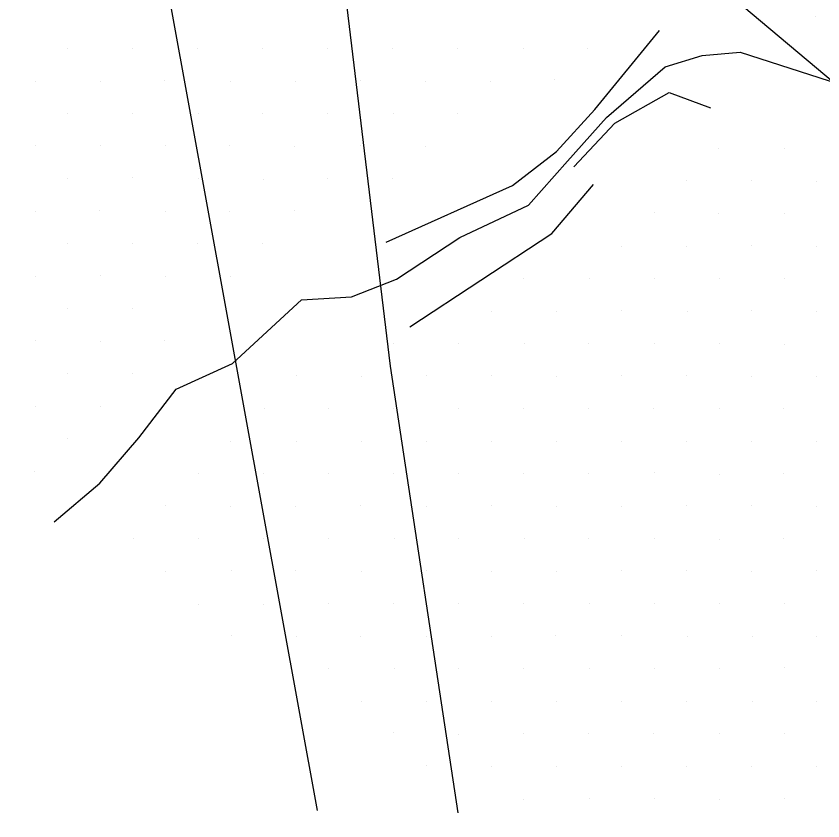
# Model space of a CAD drawing. Extents: x 1602514 to 1609837, y 863887 to 871157.
# Drawn here: x 1605612.3 to 1605875.4, y 865513.2 to 865775.6 of the extents above; entities that cross this region are included whole.
import ezdxf

# ---------------------------------------------------------------- set-up
doc = ezdxf.new("R2010")
doc.units = 0
for name, color, linetype in [('Survey-Flow line', 7, 'Continuous'), ('Survey-Ridge Lines', 7, 'Continuous'), ('Survey-Spot dirt', 7, 'Continuous'), ('Survey-Vegetation trees', 7, 'Continuous')]:
    doc.layers.add(name, color=color, linetype=linetype)

msp = doc.modelspace()

# ---------------------------------------------------------------- linework, layer by layer
at = {"layer": 'Survey-Flow line'}
msp.add_lwpolyline([(1605624.68, 865610.76), (1605639.6, 865623.32), (1605652.31, 865638.15), (1605664.55, 865653.95), (1605682.84, 865662.34), (1605705.38, 865683.15), (1605721.7, 865684.07), (1605736.36, 865689.81), (1605757.03, 865703.41), (1605779.45, 865713.99), (1605792.15, 865728.27), (1605804.85, 865742.55), (1605824.03, 865759.07), (1605836.06, 865762.73), (1605848.49, 865763.84), (1605900.04, 865747.19)], dxfattribs=at)
msp.add_lwpolyline([(1605624.68, 865610.76), (1605639.6, 865623.32), (1605652.31, 865638.15), (1605664.55, 865653.95), (1605682.84, 865662.34), (1605705.38, 865683.15), (1605721.7, 865684.07), (1605736.36, 865689.81), (1605757.03, 865703.41), (1605779.45, 865713.99), (1605792.15, 865728.27), (1605804.85, 865742.55), (1605824.03, 865759.07), (1605836.06, 865762.73), (1605848.49, 865763.84), (1605900.04, 865747.19)], dxfattribs=at)
at = {"layer": 'Survey-Ridge Lines'}
for points in [[(1605733.02, 865701.89), (1605774.23, 865720.37), (1605788.52, 865731.51), (1605801, 865745.15), (1605822.18, 865770.93)], [(1605733.02, 865701.89), (1605774.23, 865720.37), (1605788.52, 865731.51), (1605801, 865745.15), (1605822.18, 865770.93)], [(1605794.21, 865726.43), (1605807.59, 865740.7), (1605825.34, 865750.7), (1605838.75, 865745.71)], [(1605794.21, 865726.43), (1605807.59, 865740.7), (1605825.34, 865750.7), (1605838.75, 865745.71)], [(1605740.67, 865674.25), (1605787.01, 865704.75), (1605800.62, 865720.7)], [(1605740.67, 865674.25), (1605787.01, 865704.75), (1605800.62, 865720.7)]]:
    msp.add_lwpolyline(points, dxfattribs=at)
at = {"layer": 'Survey-Spot dirt'}
for p, q in [((1605872.9, 865775.6), (1605872.9, 865775.6)), ((1605872.9, 865775.6), (1605872.9, 865775.6)), ((1605629.02, 865765.01), (1605629.02, 865765.01)), ((1605629.02, 865765.01), (1605629.02, 865765.01)), ((1605650.27, 865765.16), (1605650.27, 865765.16)), ((1605650.27, 865765.16), (1605650.27, 865765.16)), ((1605671.37, 865765.17), (1605671.37, 865765.17)), ((1605671.37, 865765.17), (1605671.37, 865765.17)), ((1605692.7, 865765.11), (1605692.7, 865765.11)), ((1605692.7, 865765.11), (1605692.7, 865765.11)), ((1605714, 865765.01), (1605714, 865765.01)), ((1605714, 865765.01), (1605714, 865765.01)), ((1605735.18, 865764.97), (1605735.18, 865764.97)), ((1605735.18, 865764.97), (1605735.18, 865764.97)), ((1605756.37, 865765.05), (1605756.37, 865765.05)), ((1605756.37, 865765.05), (1605756.37, 865765.05)), ((1605777.67, 865765.03), (1605777.67, 865765.03)), ((1605777.67, 865765.03), (1605777.67, 865765.03)), ((1605798.8, 865765.06), (1605798.8, 865765.06)), ((1605798.8, 865765.06), (1605798.8, 865765.06)), ((1605618.67, 865754.25), (1605618.67, 865754.25)), ((1605618.67, 865754.25), (1605618.67, 865754.25)), ((1605639.69, 865754.32), (1605639.69, 865754.32)), ((1605639.69, 865754.32), (1605639.69, 865754.32)), ((1605660.83, 865754.53), (1605660.83, 865754.53)), ((1605660.83, 865754.53), (1605660.83, 865754.53)), ((1605682.1, 865754.37), (1605682.1, 865754.37)), ((1605682.1, 865754.37), (1605682.1, 865754.37)), ((1605703.32, 865754.43), (1605703.32, 865754.43)), ((1605703.32, 865754.43), (1605703.32, 865754.43)), ((1605724.5, 865754.57), (1605724.5, 865754.57)), ((1605724.5, 865754.57), (1605724.5, 865754.57)), ((1605745.79, 865754.44), (1605745.79, 865754.44)), ((1605745.79, 865754.44), (1605745.79, 865754.44)), ((1605766.88, 865754.43), (1605766.88, 865754.43)), ((1605766.88, 865754.43), (1605766.88, 865754.43)), ((1605788.04, 865754.81), (1605788.04, 865754.81)), ((1605788.04, 865754.81), (1605788.04, 865754.81)), ((1605629.23, 865743.83), (1605629.23, 865743.83)), ((1605629.23, 865743.83), (1605629.23, 865743.83)), ((1605650.23, 865743.9), (1605650.23, 865743.9)), ((1605650.23, 865743.9), (1605650.23, 865743.9)), ((1605671.71, 865743.77), (1605671.71, 865743.77)), ((1605671.71, 865743.77), (1605671.71, 865743.77)), ((1605692.81, 865743.87), (1605692.81, 865743.87)), ((1605692.81, 865743.87), (1605692.81, 865743.87)), ((1605713.94, 865743.91), (1605713.94, 865743.91)), ((1605713.94, 865743.91), (1605713.94, 865743.91)), ((1605735.37, 865743.72), (1605735.37, 865743.72)), ((1605735.37, 865743.72), (1605735.37, 865743.72)), ((1605756.38, 865743.81), (1605756.38, 865743.81)), ((1605756.38, 865743.81), (1605756.38, 865743.81)), ((1605618.49, 865733.31), (1605618.49, 865733.31)), ((1605618.49, 865733.31), (1605618.49, 865733.31)), ((1605639.7, 865733.33), (1605639.7, 865733.33)), ((1605639.7, 865733.33), (1605639.7, 865733.33)), ((1605660.9, 865733.27), (1605660.9, 865733.27)), ((1605660.9, 865733.27), (1605660.9, 865733.27)), ((1605682.06, 865733.31), (1605682.06, 865733.31)), ((1605682.06, 865733.31), (1605682.06, 865733.31)), ((1605703.26, 865733.25), (1605703.26, 865733.25)), ((1605703.26, 865733.25), (1605703.26, 865733.25)), ((1605724.78, 865733.29), (1605724.78, 865733.29)), ((1605724.78, 865733.29), (1605724.78, 865733.29)), ((1605745.72, 865733.24), (1605745.72, 865733.24)), ((1605745.72, 865733.24), (1605745.72, 865733.24)), ((1605841.53, 865732.5), (1605841.53, 865732.5)), ((1605841.53, 865732.5), (1605841.53, 865732.5)), ((1605862.84, 865732.47), (1605862.84, 865732.47)), ((1605862.84, 865732.47), (1605862.84, 865732.47)), ((1605629.06, 865722.57), (1605629.06, 865722.57)), ((1605629.06, 865722.57), (1605629.06, 865722.57)), ((1605650.36, 865722.93), (1605650.36, 865722.93)), ((1605650.36, 865722.93), (1605650.36, 865722.93)), ((1605671.64, 865722.7), (1605671.64, 865722.7)), ((1605671.64, 865722.7), (1605671.64, 865722.7)), ((1605692.91, 865722.49), (1605692.91, 865722.49)), ((1605692.91, 865722.49), (1605692.91, 865722.49)), ((1605713.98, 865722.63), (1605713.98, 865722.63)), ((1605713.98, 865722.63), (1605713.98, 865722.63)), ((1605735.21, 865722.59), (1605735.21, 865722.59)), ((1605735.21, 865722.59), (1605735.21, 865722.59)), ((1605830.98, 865721.88), (1605830.98, 865721.88)), ((1605830.98, 865721.88), (1605830.98, 865721.88)), ((1605852.23, 865721.92), (1605852.23, 865721.92)), ((1605852.23, 865721.92), (1605852.23, 865721.92)), ((1605873.44, 865721.79), (1605873.44, 865721.79)), ((1605873.44, 865721.79), (1605873.44, 865721.79)), ((1605618.49, 865712.06), (1605618.49, 865712.06)), ((1605618.49, 865712.06), (1605618.49, 865712.06)), ((1605639.58, 865712.18), (1605639.58, 865712.18)), ((1605639.58, 865712.18), (1605639.58, 865712.18)), ((1605660.98, 865711.99), (1605660.98, 865711.99)), ((1605660.98, 865711.99), (1605660.98, 865711.99)), ((1605682.05, 865711.96), (1605682.05, 865711.96)), ((1605682.05, 865711.96), (1605682.05, 865711.96)), ((1605703.25, 865712.19), (1605703.25, 865712.19)), ((1605703.25, 865712.19), (1605703.25, 865712.19)), ((1605820.61, 865711.55), (1605820.61, 865711.55)), ((1605820.61, 865711.55), (1605820.61, 865711.55)), ((1605841.52, 865711.3), (1605841.52, 865711.3)), ((1605841.52, 865711.3), (1605841.52, 865711.3)), ((1605862.83, 865711.39), (1605862.83, 865711.39)), ((1605862.83, 865711.39), (1605862.83, 865711.39)), ((1605628.98, 865701.52), (1605628.98, 865701.52)), ((1605628.98, 865701.52), (1605628.98, 865701.52)), ((1605650.29, 865701.44), (1605650.29, 865701.44)), ((1605650.29, 865701.44), (1605650.29, 865701.44)), ((1605671.52, 865701.53), (1605671.52, 865701.53)), ((1605671.52, 865701.53), (1605671.52, 865701.53)), ((1605692.69, 865701.58), (1605692.69, 865701.58)), ((1605692.69, 865701.58), (1605692.69, 865701.58)), ((1605809.83, 865700.65), (1605809.83, 865700.65)), ((1605809.83, 865700.65), (1605809.83, 865700.65)), ((1605831.06, 865700.65), (1605831.06, 865700.65)), ((1605831.06, 865700.65), (1605831.06, 865700.65)), ((1605852.28, 865700.67), (1605852.28, 865700.67)), ((1605852.28, 865700.67), (1605852.28, 865700.67)), ((1605873.37, 865700.61), (1605873.37, 865700.61)), ((1605873.37, 865700.61), (1605873.37, 865700.61)), ((1605618.52, 865690.86), (1605618.52, 865690.86)), ((1605618.52, 865690.86), (1605618.52, 865690.86)), ((1605639.79, 865690.94), (1605639.79, 865690.94)), ((1605639.79, 865690.94), (1605639.79, 865690.94)), ((1605660.9, 865690.84), (1605660.9, 865690.84)), ((1605660.9, 865690.84), (1605660.9, 865690.84)), ((1605682.23, 865690.72), (1605682.23, 865690.72)), ((1605682.23, 865690.72), (1605682.23, 865690.72)), ((1605777.94, 865690.11), (1605777.94, 865690.11)), ((1605777.94, 865690.11), (1605777.94, 865690.11)), ((1605799.18, 865690.22), (1605799.18, 865690.22)), ((1605799.18, 865690.22), (1605799.18, 865690.22)), ((1605820.39, 865690.08), (1605820.39, 865690.08)), ((1605820.39, 865690.08), (1605820.39, 865690.08)), ((1605841.6, 865689.91), (1605841.6, 865689.91)), ((1605841.6, 865689.91), (1605841.6, 865689.91)), ((1605862.77, 865690.05), (1605862.77, 865690.05)), ((1605862.77, 865690.05), (1605862.77, 865690.05)), ((1605629.23, 865680.23), (1605629.23, 865680.23)), ((1605629.23, 865680.23), (1605629.23, 865680.23)), ((1605650.4, 865680.3), (1605650.4, 865680.3)), ((1605650.4, 865680.3), (1605650.4, 865680.3)), ((1605767.29, 865679.41), (1605767.29, 865679.41)), ((1605767.29, 865679.41), (1605767.29, 865679.41)), ((1605788.53, 865679.46), (1605788.53, 865679.46)), ((1605788.53, 865679.46), (1605788.53, 865679.46)), ((1605809.65, 865679.54), (1605809.65, 865679.54)), ((1605809.65, 865679.54), (1605809.65, 865679.54)), ((1605831.12, 865679.42), (1605831.12, 865679.42)), ((1605831.12, 865679.42), (1605831.12, 865679.42)), ((1605852.21, 865679.5), (1605852.21, 865679.5)), ((1605852.21, 865679.5), (1605852.21, 865679.5)), ((1605873.36, 865679.34), (1605873.36, 865679.34)), ((1605873.36, 865679.34), (1605873.36, 865679.34)), ((1605618.48, 865669.71), (1605618.48, 865669.71)), ((1605618.48, 865669.71), (1605618.48, 865669.71)), ((1605639.77, 865669.68), (1605639.77, 865669.68)), ((1605639.77, 865669.68), (1605639.77, 865669.68)), ((1605660.81, 865669.97), (1605660.81, 865669.97)), ((1605660.81, 865669.97), (1605660.81, 865669.97)), ((1605735.54, 865668.91), (1605735.54, 865668.91)), ((1605735.54, 865668.91), (1605735.54, 865668.91)), ((1605756.74, 865668.83), (1605756.74, 865668.83)), ((1605756.74, 865668.83), (1605756.74, 865668.83)), ((1605778.02, 865668.78), (1605778.02, 865668.78)), ((1605778.02, 865668.78), (1605778.02, 865668.78)), ((1605799.03, 865668.95), (1605799.03, 865668.95)), ((1605799.03, 865668.95), (1605799.03, 865668.95)), ((1605820.4, 865668.83), (1605820.4, 865668.83)), ((1605820.4, 865668.83), (1605820.4, 865668.83)), ((1605841.56, 865668.87), (1605841.56, 865668.87)), ((1605841.56, 865668.87), (1605841.56, 865668.87)), ((1605862.79, 865668.61), (1605862.79, 865668.61)), ((1605862.79, 865668.61), (1605862.79, 865668.61)), ((1605629.15, 865659.02), (1605629.15, 865659.02)), ((1605629.15, 865659.02), (1605629.15, 865659.02)), ((1605650.35, 865658.96), (1605650.35, 865658.96)), ((1605650.35, 865658.96), (1605650.35, 865658.96)), ((1605703.63, 865658.35), (1605703.63, 865658.35)), ((1605703.63, 865658.35), (1605703.63, 865658.35)), ((1605724.95, 865658.11), (1605724.95, 865658.11)), ((1605724.95, 865658.11), (1605724.95, 865658.11)), ((1605746.17, 865658.33), (1605746.17, 865658.33)), ((1605746.17, 865658.33), (1605746.17, 865658.33)), ((1605767.36, 865658.56), (1605767.36, 865658.56)), ((1605767.36, 865658.56), (1605767.36, 865658.56)), ((1605788.5, 865658.18), (1605788.5, 865658.18)), ((1605788.5, 865658.18), (1605788.5, 865658.18)), ((1605809.82, 865658.38), (1605809.82, 865658.38)), ((1605809.82, 865658.38), (1605809.82, 865658.38)), ((1605830.86, 865658.27), (1605830.86, 865658.27)), ((1605830.86, 865658.27), (1605830.86, 865658.27)), ((1605852.19, 865658.26), (1605852.19, 865658.26)), ((1605852.19, 865658.26), (1605852.19, 865658.26)), ((1605873.49, 865658.11), (1605873.49, 865658.11)), ((1605873.49, 865658.11), (1605873.49, 865658.11)), ((1605618.58, 865648.41), (1605618.58, 865648.41)), ((1605618.58, 865648.41), (1605618.58, 865648.41)), ((1605639.68, 865648.45), (1605639.68, 865648.45)), ((1605639.68, 865648.45), (1605639.68, 865648.45)), ((1605693.16, 865647.56), (1605693.16, 865647.56)), ((1605693.16, 865647.56), (1605693.16, 865647.56)), ((1605714.33, 865647.64), (1605714.33, 865647.64)), ((1605714.33, 865647.64), (1605714.33, 865647.64)), ((1605735.49, 865647.66), (1605735.49, 865647.66)), ((1605735.49, 865647.66), (1605735.49, 865647.66)), ((1605756.73, 865647.62), (1605756.73, 865647.62)), ((1605756.73, 865647.62), (1605756.73, 865647.62)), ((1605777.87, 865647.52), (1605777.87, 865647.52)), ((1605777.87, 865647.52), (1605777.87, 865647.52)), ((1605799.06, 865647.68), (1605799.06, 865647.68)), ((1605799.06, 865647.68), (1605799.06, 865647.68)), ((1605820.32, 865647.63), (1605820.32, 865647.63)), ((1605820.32, 865647.63), (1605820.32, 865647.63)), ((1605841.64, 865647.64), (1605841.64, 865647.64)), ((1605841.64, 865647.64), (1605841.64, 865647.64)), ((1605862.74, 865647.63), (1605862.74, 865647.63)), ((1605862.74, 865647.63), (1605862.74, 865647.63)), ((1605629.17, 865637.79), (1605629.17, 865637.79)), ((1605629.17, 865637.79), (1605629.17, 865637.79)), ((1605682.39, 865636.97), (1605682.39, 865636.97)), ((1605682.39, 865636.97), (1605682.39, 865636.97)), ((1605703.7, 865637.01), (1605703.7, 865637.01)), ((1605703.7, 865637.01), (1605703.7, 865637.01)), ((1605724.88, 865637.02), (1605724.88, 865637.02)), ((1605724.88, 865637.02), (1605724.88, 865637.02)), ((1605746.09, 865637.07), (1605746.09, 865637.07)), ((1605746.09, 865637.07), (1605746.09, 865637.07)), ((1605767.31, 865637.06), (1605767.31, 865637.06)), ((1605767.31, 865637.06), (1605767.31, 865637.06)), ((1605788.6, 865637), (1605788.6, 865637)), ((1605788.6, 865637), (1605788.6, 865637)), ((1605809.77, 865637.05), (1605809.77, 865637.05)), ((1605809.77, 865637.05), (1605809.77, 865637.05)), ((1605830.92, 865637.05), (1605830.92, 865637.05)), ((1605830.92, 865637.05), (1605830.92, 865637.05)), ((1605852.14, 865637.04), (1605852.14, 865637.04)), ((1605852.14, 865637.04), (1605852.14, 865637.04)), ((1605873.38, 865636.93), (1605873.38, 865636.93)), ((1605873.38, 865636.93), (1605873.38, 865636.93)), ((1605618.47, 865627.21), (1605618.47, 865627.21)), ((1605618.47, 865627.21), (1605618.47, 865627.21)), ((1605671.94, 865626.42), (1605671.94, 865626.42)), ((1605671.94, 865626.42), (1605671.94, 865626.42)), ((1605693.06, 865626.46), (1605693.06, 865626.46)), ((1605693.06, 865626.46), (1605693.06, 865626.46)), ((1605714.26, 865626.44), (1605714.26, 865626.44)), ((1605714.26, 865626.44), (1605714.26, 865626.44)), ((1605735.51, 865626.48), (1605735.51, 865626.48)), ((1605735.51, 865626.48), (1605735.51, 865626.48)), ((1605756.59, 865626.6), (1605756.59, 865626.6)), ((1605756.59, 865626.6), (1605756.59, 865626.6)), ((1605777.94, 865626.36), (1605777.94, 865626.36)), ((1605777.94, 865626.36), (1605777.94, 865626.36)), ((1605799.11, 865626.51), (1605799.11, 865626.51)), ((1605799.11, 865626.51), (1605799.11, 865626.51)), ((1605820.58, 865626.7), (1605820.58, 865626.7)), ((1605820.58, 865626.7), (1605820.58, 865626.7)), ((1605841.63, 865626.29), (1605841.63, 865626.29)), ((1605841.63, 865626.29), (1605841.63, 865626.29)), ((1605862.47, 865626.45), (1605862.47, 865626.45)), ((1605862.47, 865626.45), (1605862.47, 865626.45)), ((1605661.16, 865615.92), (1605661.16, 865615.92)), ((1605661.16, 865615.92), (1605661.16, 865615.92)), ((1605682.38, 865615.87), (1605682.38, 865615.87)), ((1605682.38, 865615.87), (1605682.38, 865615.87)), ((1605703.59, 865615.76), (1605703.59, 865615.76)), ((1605703.59, 865615.76), (1605703.59, 865615.76)), ((1605724.77, 865615.95), (1605724.77, 865615.95)), ((1605724.77, 865615.95), (1605724.77, 865615.95)), ((1605746.09, 865615.88), (1605746.09, 865615.88)), ((1605746.09, 865615.88), (1605746.09, 865615.88)), ((1605767.37, 865616.03), (1605767.37, 865616.03)), ((1605767.37, 865616.03), (1605767.37, 865616.03)), ((1605788.47, 865615.82), (1605788.47, 865615.82)), ((1605788.47, 865615.82), (1605788.47, 865615.82)), ((1605809.81, 865615.73), (1605809.81, 865615.73)), ((1605809.81, 865615.73), (1605809.81, 865615.73)), ((1605830.98, 865615.89), (1605830.98, 865615.89)), ((1605830.98, 865615.89), (1605830.98, 865615.89)), ((1605852.14, 865615.89), (1605852.14, 865615.89)), ((1605852.14, 865615.89), (1605852.14, 865615.89)), ((1605873.44, 865615.69), (1605873.44, 865615.69)), ((1605873.44, 865615.69), (1605873.44, 865615.69)), ((1605650.67, 865605.27), (1605650.67, 865605.27)), ((1605650.67, 865605.27), (1605650.67, 865605.27)), ((1605671.87, 865605.37), (1605671.87, 865605.37)), ((1605671.87, 865605.37), (1605671.87, 865605.37)), ((1605693.09, 865605.28), (1605693.09, 865605.28)), ((1605693.09, 865605.28), (1605693.09, 865605.28)), ((1605714.23, 865605.29), (1605714.23, 865605.29)), ((1605714.23, 865605.29), (1605714.23, 865605.29)), ((1605735.59, 865605.18), (1605735.59, 865605.18)), ((1605735.59, 865605.18), (1605735.59, 865605.18)), ((1605756.73, 865605.15), (1605756.73, 865605.15)), ((1605756.73, 865605.15), (1605756.73, 865605.15)), ((1605777.98, 865605.2), (1605777.98, 865605.2)), ((1605777.98, 865605.2), (1605777.98, 865605.2)), ((1605799.12, 865605.19), (1605799.12, 865605.19)), ((1605799.12, 865605.19), (1605799.12, 865605.19)), ((1605820.35, 865605.14), (1605820.35, 865605.14)), ((1605820.35, 865605.14), (1605820.35, 865605.14)), ((1605841.81, 865605.08), (1605841.81, 865605.08)), ((1605841.81, 865605.08), (1605841.81, 865605.08)), ((1605862.69, 865605.2), (1605862.69, 865605.2)), ((1605862.69, 865605.2), (1605862.69, 865605.2)), ((1605661.18, 865594.61), (1605661.18, 865594.61)), ((1605661.18, 865594.61), (1605661.18, 865594.61)), ((1605682.42, 865594.69), (1605682.42, 865594.69)), ((1605682.42, 865594.69), (1605682.42, 865594.69)), ((1605703.54, 865594.87), (1605703.54, 865594.87)), ((1605703.54, 865594.87), (1605703.54, 865594.87)), ((1605724.95, 865594.63), (1605724.95, 865594.63)), ((1605724.95, 865594.63), (1605724.95, 865594.63)), ((1605746.03, 865594.85), (1605746.03, 865594.85)), ((1605746.03, 865594.85), (1605746.03, 865594.85)), ((1605767.24, 865594.58), (1605767.24, 865594.58)), ((1605767.24, 865594.58), (1605767.24, 865594.58)), ((1605788.57, 865594.54), (1605788.57, 865594.54)), ((1605788.57, 865594.54), (1605788.57, 865594.54)), ((1605809.68, 865594.78), (1605809.68, 865594.78)), ((1605809.68, 865594.78), (1605809.68, 865594.78)), ((1605830.9, 865594.8), (1605830.9, 865594.8)), ((1605830.9, 865594.8), (1605830.9, 865594.8)), ((1605852.27, 865594.61), (1605852.27, 865594.61)), ((1605852.27, 865594.61), (1605852.27, 865594.61)), ((1605873.34, 865594.71), (1605873.34, 865594.71)), ((1605873.34, 865594.71), (1605873.34, 865594.71)), ((1605671.84, 865583.9), (1605671.84, 865583.9)), ((1605671.84, 865583.9), (1605671.84, 865583.9)), ((1605693.12, 865583.92), (1605693.12, 865583.92)), ((1605693.12, 865583.92), (1605693.12, 865583.92)), ((1605714.25, 865583.98), (1605714.25, 865583.98)), ((1605714.25, 865583.98), (1605714.25, 865583.98)), ((1605735.47, 865583.98), (1605735.47, 865583.98)), ((1605735.47, 865583.98), (1605735.47, 865583.98)), ((1605756.6, 865584.19), (1605756.6, 865584.19)), ((1605756.6, 865584.19), (1605756.6, 865584.19)), ((1605777.83, 865584.07), (1605777.83, 865584.07)), ((1605777.83, 865584.07), (1605777.83, 865584.07)), ((1605799.23, 865583.95), (1605799.23, 865583.95)), ((1605799.23, 865583.95), (1605799.23, 865583.95)), ((1605820.38, 865584.05), (1605820.38, 865584.05)), ((1605820.38, 865584.05), (1605820.38, 865584.05)), ((1605841.61, 865583.94), (1605841.61, 865583.94)), ((1605841.61, 865583.94), (1605841.61, 865583.94)), ((1605862.85, 865583.98), (1605862.85, 865583.98)), ((1605862.85, 865583.98), (1605862.85, 865583.98)), ((1605682.41, 865573.63), (1605682.41, 865573.63)), ((1605682.41, 865573.63), (1605682.41, 865573.63)), ((1605703.73, 865573.44), (1605703.73, 865573.44)), ((1605703.73, 865573.44), (1605703.73, 865573.44)), ((1605724.79, 865573.42), (1605724.79, 865573.42)), ((1605724.79, 865573.42), (1605724.79, 865573.42)), ((1605746.1, 865573.4), (1605746.1, 865573.4)), ((1605746.1, 865573.4), (1605746.1, 865573.4)), ((1605767.34, 865573.41), (1605767.34, 865573.41)), ((1605767.34, 865573.41), (1605767.34, 865573.41)), ((1605788.34, 865573.58), (1605788.34, 865573.58)), ((1605788.34, 865573.58), (1605788.34, 865573.58)), ((1605809.72, 865573.56), (1605809.72, 865573.56)), ((1605809.72, 865573.56), (1605809.72, 865573.56)), ((1605831.13, 865573.43), (1605831.13, 865573.43)), ((1605831.13, 865573.43), (1605831.13, 865573.43)), ((1605852.42, 865573.35), (1605852.42, 865573.35)), ((1605852.42, 865573.35), (1605852.42, 865573.35)), ((1605873.37, 865573.34), (1605873.37, 865573.34)), ((1605873.37, 865573.34), (1605873.37, 865573.34)), ((1605714.24, 865562.81), (1605714.24, 865562.81)), ((1605714.24, 865562.81), (1605714.24, 865562.81)), ((1605735.57, 865562.79), (1605735.57, 865562.79)), ((1605735.57, 865562.79), (1605735.57, 865562.79)), ((1605756.61, 865562.85), (1605756.61, 865562.85)), ((1605756.61, 865562.85), (1605756.61, 865562.85)), ((1605777.82, 865562.8), (1605777.82, 865562.8)), ((1605777.82, 865562.8), (1605777.82, 865562.8)), ((1605799.19, 865562.8), (1605799.19, 865562.8)), ((1605799.19, 865562.8), (1605799.19, 865562.8)), ((1605820.42, 865562.88), (1605820.42, 865562.88)), ((1605820.42, 865562.88), (1605820.42, 865562.88)), ((1605841.61, 865562.79), (1605841.61, 865562.79)), ((1605841.61, 865562.79), (1605841.61, 865562.79)), ((1605862.83, 865563.22), (1605862.83, 865563.22)), ((1605862.83, 865563.22), (1605862.83, 865563.22)), ((1605724.83, 865552.2), (1605724.83, 865552.2)), ((1605724.83, 865552.2), (1605724.83, 865552.2)), ((1605746.03, 865552.1), (1605746.03, 865552.1)), ((1605746.03, 865552.1), (1605746.03, 865552.1)), ((1605767.39, 865552.09), (1605767.39, 865552.09)), ((1605767.39, 865552.09), (1605767.39, 865552.09)), ((1605788.55, 865552.16), (1605788.55, 865552.16)), ((1605788.55, 865552.16), (1605788.55, 865552.16)), ((1605809.9, 865552.26), (1605809.9, 865552.26)), ((1605809.9, 865552.26), (1605809.9, 865552.26)), ((1605831.03, 865552.23), (1605831.03, 865552.23)), ((1605831.03, 865552.23), (1605831.03, 865552.23)), ((1605852.46, 865552.14), (1605852.46, 865552.14)), ((1605852.46, 865552.14), (1605852.46, 865552.14)), ((1605873.48, 865552.23), (1605873.48, 865552.23)), ((1605873.48, 865552.23), (1605873.48, 865552.23)), ((1605735.43, 865541.98), (1605735.43, 865541.98)), ((1605735.43, 865541.98), (1605735.43, 865541.98)), ((1605756.64, 865541.54), (1605756.64, 865541.54)), ((1605756.64, 865541.54), (1605756.64, 865541.54)), ((1605777.86, 865541.59), (1605777.86, 865541.59)), ((1605777.86, 865541.59), (1605777.86, 865541.59)), ((1605799.1, 865541.55), (1605799.1, 865541.55)), ((1605799.1, 865541.55), (1605799.1, 865541.55)), ((1605820.23, 865541.68), (1605820.23, 865541.68)), ((1605820.23, 865541.68), (1605820.23, 865541.68)), ((1605841.56, 865541.65), (1605841.56, 865541.65)), ((1605841.56, 865541.65), (1605841.56, 865541.65)), ((1605863.06, 865541.66), (1605863.06, 865541.66)), ((1605863.06, 865541.66), (1605863.06, 865541.66)), ((1605746.27, 865531.16), (1605746.27, 865531.16)), ((1605746.27, 865531.16), (1605746.27, 865531.16)), ((1605767.38, 865530.97), (1605767.38, 865530.97)), ((1605767.38, 865530.97), (1605767.38, 865530.97)), ((1605788.5, 865530.85), (1605788.5, 865530.85)), ((1605788.5, 865530.85), (1605788.5, 865530.85)), ((1605809.87, 865531.05), (1605809.87, 865531.05)), ((1605809.87, 865531.05), (1605809.87, 865531.05)), ((1605831.09, 865530.88), (1605831.09, 865530.88)), ((1605831.09, 865530.88), (1605831.09, 865530.88)), ((1605852.2, 865530.99), (1605852.2, 865530.99)), ((1605852.2, 865530.99), (1605852.2, 865530.99)), ((1605873.43, 865531.07), (1605873.43, 865531.07)), ((1605873.43, 865531.07), (1605873.43, 865531.07)), ((1605777.93, 865520.31), (1605777.93, 865520.31)), ((1605777.93, 865520.31), (1605777.93, 865520.31)), ((1605799.25, 865520.37), (1605799.25, 865520.37)), ((1605799.25, 865520.37), (1605799.25, 865520.37)), ((1605820.53, 865520.52), (1605820.53, 865520.52)), ((1605820.53, 865520.52), (1605820.53, 865520.52)), ((1605841.73, 865520.32), (1605841.73, 865520.32)), ((1605841.73, 865520.32), (1605841.73, 865520.32)), ((1605863, 865520.38), (1605863, 865520.38)), ((1605863, 865520.38), (1605863, 865520.38))]:
    msp.add_line(p, q, dxfattribs=at)
at = {"layer": 'Survey-Vegetation trees'}
for points in [[(1605710.65, 865516.6), (1605651, 865843.77), (1605647.08, 865925.24), (1605603.98, 865941.36), (1605561.31, 865945.71), (1605506.89, 865810.23), (1605475.11, 865704.36)], [(1605710.65, 865516.6), (1605651, 865843.77), (1605647.08, 865925.24), (1605603.98, 865941.36), (1605561.31, 865945.71), (1605506.89, 865810.23), (1605475.11, 865704.36)], [(1606615.31, 865062.49), (1606607.69, 865114.33), (1606446.16, 865257.66), (1606056.06, 865605.3), (1605777.2, 865839.35), (1605699.98, 865916.85), (1605718.27, 865794.87), (1605734.27, 865661.45), (1605756.36, 865515.84)], [(1606615.31, 865062.49), (1606607.69, 865114.33), (1606446.16, 865257.66), (1606056.06, 865605.3), (1605777.2, 865839.35), (1605699.98, 865916.85), (1605718.27, 865794.87), (1605734.27, 865661.45), (1605756.36, 865515.84)]]:
    msp.add_lwpolyline(points, dxfattribs=at)

doc.saveas('drawing.dxf')
